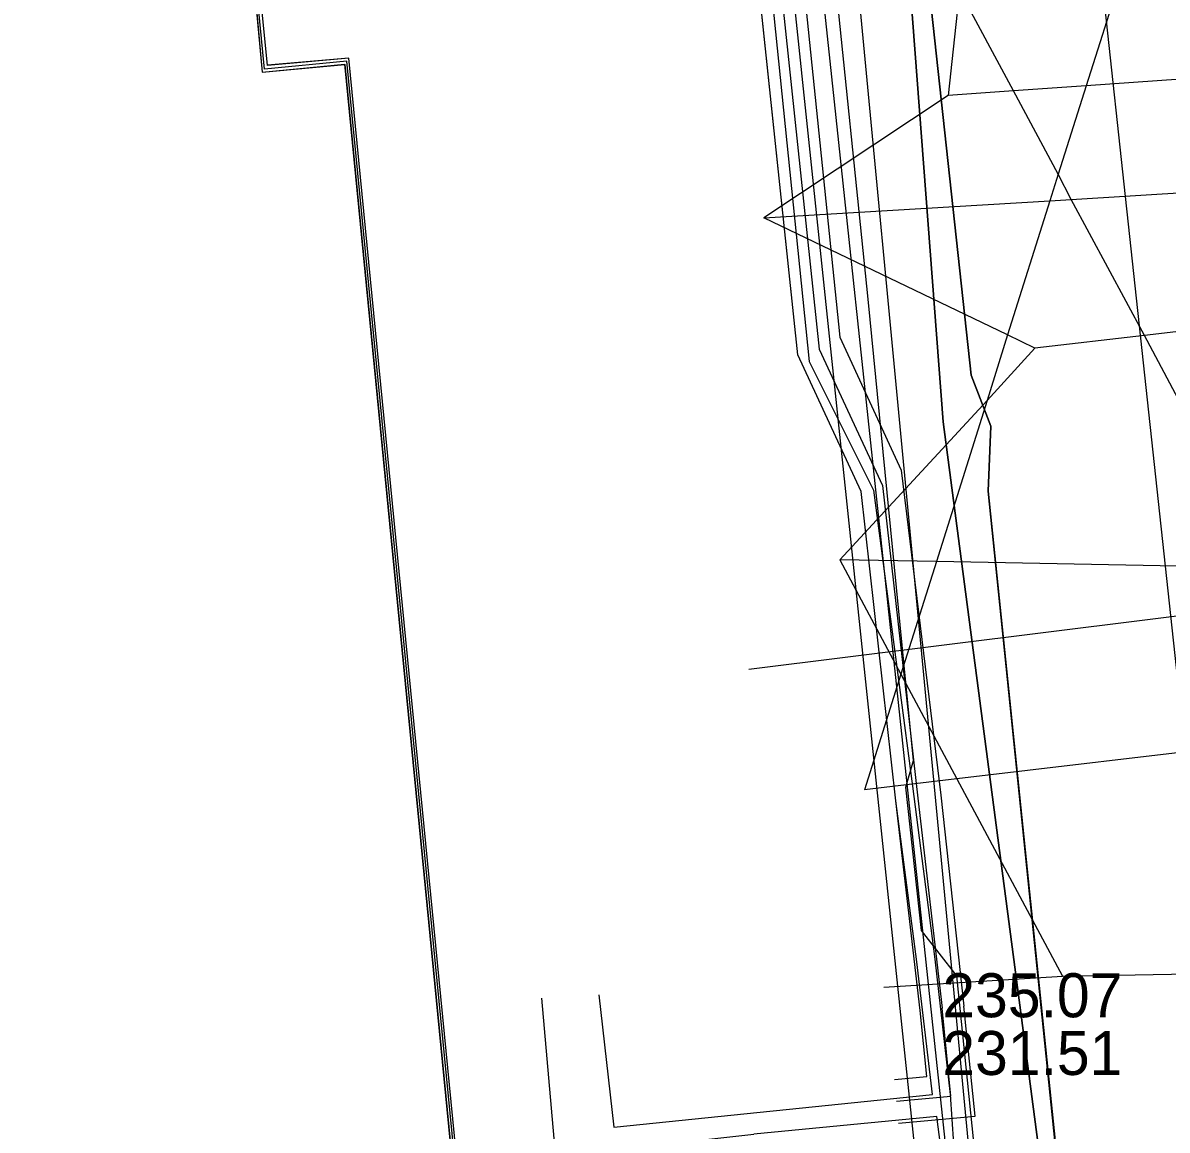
# Model space of a CAD drawing. Extents: x -600309 to -598967, y -1161267 to -1160292.
# Drawn here: x -599174.66 to -599153.86, y -1160375.17 to -1160355.04 of the extents above; entities that cross this region are included whole.
import ezdxf

# ---------------------------------------------------------------- set-up
doc = ezdxf.new("R2010")
doc.units = 0
for name, color, linetype in [('Vrstva 12', 7, 'Continuous'), ('Vrstva 13', 7, 'Continuous'), ('Vrstva 19', 7, 'Continuous'), ('Vrstva 25', 7, 'Continuous'), ('Vrstva 37', 7, 'Continuous'), ('Vrstva 42', 7, 'Continuous'), ('Vrstva 43', 7, 'Continuous'), ('Vrstva 44', 7, 'Continuous'), ('Vrstva 54', 7, 'Continuous'), ('Vrstva 55', 7, 'Continuous'), ('Vrstva 58', 7, 'Continuous')]:
    doc.layers.add(name, color=color, linetype=linetype)

msp = doc.modelspace()

# ---------------------------------------------------------------- linework, layer by layer
at = {"layer": 'Vrstva 12'}
for points in [[(-599153.99, -1160408.47), (-599157.68, -1160372.36), (-599158.32, -1160371.54), (-599158.61, -1160368.93), (-599158.47, -1160368.45), (-599159.29, -1160360.06), (-599162.28, -1160330.96)], [(-599153.93, -1160412.55), (-599160.14, -1160354.25), (-599162.13, -1160335.68)]]:
    msp.add_lwpolyline(points, dxfattribs=at)
at = {"layer": 'Vrstva 13'}
for points in [[(-599153.93, -1160412.55), (-599159.85, -1160350.41), (-599161.3, -1160330.15)], [(-599146.807, -1160364.97), (-599147.116, -1160365.004), (-599161.462, -1160366.795)]]:
    msp.add_lwpolyline(points, dxfattribs=at)
at = {"layer": 'Vrstva 19'}
msp.add_lwpolyline([(-599161.37, -1160296.53), (-599161.219, -1160297.811), (-599161.183, -1160298.11), (-599161.132, -1160298.549), (-599161.03, -1160299.41), (-599160.91, -1160300.03), (-599160.78, -1160301.22), (-599153.02, -1160372.98), (-599152.28, -1160379.75), (-599149.64, -1160404.58), (-599149.43, -1160406.48), (-599149.71, -1160406.51), (-599150.19, -1160407.05)], dxfattribs=at)
at = {"layer": 'Vrstva 25'}
msp.add_lwpolyline([(-599161.519, -1160412.108), (-599162.548, -1160401.643), (-599164.24, -1160401.81), (-599166.372, -1160380.114), (-599167.865, -1160380.261), (-599168.012, -1160378.768), (-599166.519, -1160378.621), (-599168.769, -1160355.732), (-599170.262, -1160355.878), (-599170.458, -1160353.888), (-599168.965, -1160353.741), (-599171.332, -1160329.657), (-599173.621, -1160329.882), (-599173.905, -1160326.996), (-599174.952, -1160327.099), (-599191.41, -1160310.481), (-599196.625, -1160310.005)], dxfattribs=at)
at = {"layer": 'Vrstva 37'}
for points in [[(-599102.859, -1160416.336), (-599121.041, -1160418.203), (-599139.921, -1160420.31), (-599140.867, -1160410.285), (-599141.632, -1160410.366), (-599151.529, -1160411.297), (-599151.586, -1160410.776), (-599161.505, -1160411.764), (-599162.502, -1160401.601), (-599164.191, -1160401.762), (-599166.321, -1160380.066), (-599167.815, -1160380.212), (-599167.954, -1160378.811), (-599166.478, -1160378.673), (-599168.73, -1160355.676), (-599170.21, -1160355.807), (-599170.4, -1160353.933), (-599168.915, -1160353.783), (-599171.289, -1160329.616), (-599173.567, -1160329.823), (-599173.861, -1160326.938), (-599174.931, -1160327.044), (-599191.391, -1160310.426), (-599196.903, -1160309.925)], [(-599196.898, -1160310.04), (-599191.438, -1160310.525), (-599174.967, -1160327.148), (-599173.955, -1160327.05), (-599173.662, -1160329.946), (-599171.369, -1160329.728), (-599169.022, -1160353.686), (-599170.498, -1160353.851), (-599170.308, -1160355.933), (-599168.806, -1160355.791), (-599166.577, -1160378.573)]]:
    msp.add_lwpolyline(points, dxfattribs=at)
at = {"layer": 'Vrstva 42'}
for points in [[(-599182.927, -1160292.347), (-599182.979, -1160295.664), (-599182.532, -1160298.066), (-599181.885, -1160298.979), (-599178.552, -1160300.235), (-599174.305, -1160301.679), (-599171.839, -1160303.223), (-599168.882, -1160304.884), (-599166.251, -1160310.037), (-599165.947, -1160311.02), (-599165.618, -1160312.081), (-599164.031, -1160325.499), (-599163.528, -1160326.757), (-599162.712, -1160332.751), (-599162.539, -1160334.71), (-599162.767, -1160336.576), (-599160.18, -1160360.967), (-599159.029, -1160363.449), (-599158.39, -1160369.131), (-599157.949, -1160372.951)], [(-599182.527, -1160292.347), (-599182.578, -1160295.63), (-599182.155, -1160297.906), (-599181.629, -1160298.648), (-599178.417, -1160299.858), (-599174.132, -1160301.315), (-599171.635, -1160302.879), (-599168.581, -1160304.594), (-599165.891, -1160309.861), (-599165.862, -1160309.919), (-599165.14, -1160312.043), (-599163.61, -1160325.235), (-599163.151, -1160326.456), (-599162.252, -1160332.693), (-599162.118, -1160334.895), (-599162.291, -1160336.61), (-599159.805, -1160360.748), (-599158.695, -1160363.171), (-599157.97, -1160369.08), (-599157.551, -1160372.911)], [(-599102.86, -1160416.34), (-599121.04, -1160418.2), (-599139.92, -1160420.31), (-599140.87, -1160410.28), (-599141.63, -1160410.37), (-599151.53, -1160411.3), (-599151.59, -1160410.78), (-599161.5, -1160411.76), (-599162.5, -1160401.6), (-599164.19, -1160401.76), (-599166.32, -1160380.07), (-599167.81, -1160380.21), (-599167.95, -1160378.81), (-599166.48, -1160378.67), (-599168.73, -1160355.68), (-599170.21, -1160355.81), (-599170.4, -1160353.93), (-599168.91, -1160353.78), (-599171.29, -1160329.62), (-599173.57, -1160329.82), (-599173.86, -1160326.94), (-599174.93, -1160327.04), (-599191.39, -1160310.43), (-599196.9, -1160309.93)], [(-599196.9, -1160310.04), (-599191.44, -1160310.52), (-599174.97, -1160327.15), (-599173.95, -1160327.05), (-599173.66, -1160329.95), (-599171.37, -1160329.73), (-599169.02, -1160353.69), (-599170.5, -1160353.85), (-599170.31, -1160355.93), (-599168.81, -1160355.79), (-599166.58, -1160378.57)], [(-599158.813, -1160374.245), (-599158.226, -1160374.19), (-599158.347, -1160372.991), (-599158.787, -1160369.179), (-599159.419, -1160363.558), (-599160.571, -1160361.075), (-599163.186, -1160336.286), (-599163.05, -1160335.352), (-599163.298, -1160335.131), (-599163.588, -1160335.158), (-599163.664, -1160335.065), (-599163.539, -1160334.953), (-599163.25, -1160334.927), (-599162.945, -1160334.636), (-599163.153, -1160332.809), (-599163.846, -1160327.125), (-599164.428, -1160325.546), (-599166.001, -1160312.162)], [(-599162.7, -1160314.95), (-599161.47, -1160325.74), (-599160.03, -1160339.49), (-599158.64, -1160352.96), (-599157.93, -1160362.29), (-599155.93, -1160377.51), (-599159.07, -1160378.15)], [(-599158.775, -1160374.643), (-599157.787, -1160374.55), (-599157.949, -1160372.951)], [(-599158.738, -1160375.042), (-599157.348, -1160374.912), (-599157.551, -1160372.911)]]:
    msp.add_lwpolyline(points, dxfattribs=at)
at = {"layer": 'Vrstva 43'}
for points in [[(-599155.93, -1160377.51), (-599157.93, -1160362.29), (-599158.64, -1160352.96), (-599160.03, -1160339.49), (-599161.47, -1160325.74), (-599162.7, -1160314.95), (-599168.03, -1160315.51), (-599167.97, -1160316.55), (-599168.755, -1160316.675)], [(-599158.05, -1160430.73), (-599158.81, -1160417.61), (-599159.23, -1160416.95), (-599158.63, -1160415.64), (-599157.11, -1160415.41), (-599152.47, -1160414.96), (-599151.97, -1160414.16), (-599151.8, -1160413), (-599152.44, -1160408.55), (-599153.41, -1160399.48), (-599154.49, -1160389.11), (-599155.38, -1160380.35), (-599157.11, -1160363.55), (-599157.06, -1160362.37), (-599157.42, -1160361.44), (-599158.95, -1160347.33), (-599159.88, -1160338.24), (-599161.7, -1160321.46), (-599161.99, -1160318)]]:
    msp.add_lwpolyline(points, dxfattribs=at)
at = {"layer": 'Vrstva 44'}
for points in [[(-599158.408, -1160372.11), (-599158.787, -1160369.179), (-599159.419, -1160363.558), (-599160.571, -1160361.075), (-599163.55, -1160332.854), (-599164.428, -1160325.546), (-599166.251, -1160310.037), (-599168.882, -1160304.884), (-599171.839, -1160303.223), (-599174.305, -1160301.679), (-599178.552, -1160300.235), (-599181.885, -1160298.979), (-599182.739, -1160298.298), (-599183.218, -1160295.613), (-599183.191, -1160292.347)], [(-599182.927, -1160292.347), (-599182.979, -1160295.664), (-599182.532, -1160298.065), (-599181.873, -1160298.859), (-599178.476, -1160300.096), (-599174.264, -1160301.503), (-599171.713, -1160303.05), (-599168.631, -1160304.814), (-599166.071, -1160309.951), (-599164.131, -1160325.762), (-599163.254, -1160332.878), (-599160.363, -1160361.196), (-599159.198, -1160363.53), (-599158.487, -1160368.913), (-599158.082, -1160372.061), (-599157.801, -1160374.519), (-599157.744, -1160375.416)], [(-599164.185, -1160372.706), (-599163.918, -1160375.114), (-599158.121, -1160374.519), (-599158.408, -1160372.11)], [(-599165.232, -1160372.769), (-599165.005, -1160375.318), (-599164.969, -1160375.639), (-599161.372, -1160375.241)], [(-599160.966, -1160431.324), (-599160.965, -1160431.324), (-599159.089, -1160430.289), (-599160.042, -1160418.613), (-599160.157, -1160415.846), (-599159.579, -1160414.841), (-599155.371, -1160414.3), (-599154.967, -1160413.675), (-599155.031, -1160412.063), (-599155.201, -1160410.027), (-599158.169, -1160381.298), (-599157.416, -1160379.788), (-599158.044, -1160374.917), (-599161.372, -1160375.241)]]:
    msp.add_lwpolyline(points, dxfattribs=at)
at = {"layer": 'Vrstva 54'}
for points in [[(-599154.08, -1160352.25), (-599155.33, -1160356.18)], [(-599157.63, -1160354.44), (-599157.84, -1160356.36)], [(-599156.65, -1160356.27), (-599157.63, -1160354.44)], [(-599155.33, -1160356.18), (-599156.65, -1160356.27)], [(-599155.33, -1160356.18), (-599155.84, -1160357.79)], [(-599153.61, -1160356.06), (-599155.33, -1160356.18)], [(-599157.84, -1160356.36), (-599161.19, -1160358.58)], [(-599156.65, -1160356.27), (-599157.84, -1160356.36)], [(-599155.84, -1160357.79), (-599156.65, -1160356.27)], [(-599155.84, -1160357.79), (-599155.99, -1160358.27)], [(-599155.6, -1160358.25), (-599155.84, -1160357.79)], [(-599161.19, -1160358.58), (-599155.99, -1160358.27)], [(-599155.99, -1160358.27), (-599156.76, -1160360.71)], [(-599155.99, -1160358.27), (-599155.6, -1160358.25)], [(-599155.6, -1160358.25), (-599153.36, -1160358.11)], [(-599154.27, -1160360.72), (-599155.6, -1160358.25)], [(-599156.76, -1160360.71), (-599161.19, -1160358.58)], [(-599156.76, -1160360.71), (-599157.13, -1160361.9)], [(-599156.26, -1160360.95), (-599156.76, -1160360.71)], [(-599154.27, -1160360.72), (-599156.26, -1160360.95)], [(-599153.13, -1160360.59), (-599154.27, -1160360.72)], [(-599152.88, -1160363.33), (-599154.27, -1160360.72)], [(-599156.26, -1160360.95), (-599157.13, -1160361.9)], [(-599157.13, -1160361.9), (-599159.81, -1160364.8)], [(-599157.13, -1160361.9), (-599158.05, -1160364.83)], [(-599158.05, -1160364.83), (-599159.81, -1160364.8)], [(-599159.81, -1160364.8), (-599158.7, -1160366.88)], [(-599158.05, -1160364.83), (-599158.7, -1160366.88)], [(-599152.73, -1160364.93), (-599158.05, -1160364.83)], [(-599158.7, -1160366.88), (-599159.36, -1160368.98)], [(-599158.7, -1160366.88), (-599157.68, -1160368.78)], [(-599152.44, -1160368.16), (-599157.68, -1160368.78)], [(-599157.68, -1160368.78), (-599159.36, -1160368.98)], [(-599157.68, -1160368.78), (-599155.76, -1160372.37)], [(-599155.76, -1160372.37), (-599148.17, -1160372.23)], [(-599159.01, -1160372.57), (-599155.76, -1160372.37)]]:
    msp.add_lwpolyline(points, dxfattribs=at)
at = {"layer": 'Vrstva 55'}
msp.add_lwpolyline([(-599158.51, -1160377.33), (-599158.39, -1160376.01), (-599165.74, -1160306.07), (-599165.37, -1160305.85), (-599165.58, -1160302.23), (-599172.6, -1160296.99), (-599172.09, -1160296.67)], dxfattribs=at)
at = {"layer": 'Vrstva 58'}
for points in [[(-599158.05, -1160430.73), (-599158.81, -1160417.61), (-599159.23, -1160416.95), (-599158.63, -1160415.64), (-599157.11, -1160415.41), (-599152.47, -1160414.96), (-599151.97, -1160414.16), (-599151.8, -1160413), (-599153.41, -1160399.48), (-599154.49, -1160389.11), (-599157.11, -1160363.55), (-599157.06, -1160362.37), (-599157.42, -1160361.44), (-599158.972, -1160347.12), (-599161.7, -1160321.46), (-599162.75, -1160310.95), (-599163.55, -1160306.49), (-599163.26, -1160304.33), (-599151.44, -1160302.71), (-599150.81, -1160302.86)], [(-599150.81, -1160302.86), (-599151.44, -1160302.71), (-599163.26, -1160304.33), (-599163.43, -1160305.32), (-599163.55, -1160306.49), (-599162.75, -1160310.95), (-599161.99, -1160318), (-599161.7, -1160321.46), (-599159.88, -1160338.24), (-599158.95, -1160347.33), (-599157.42, -1160361.44), (-599157.06, -1160362.37), (-599157.11, -1160363.55), (-599155.38, -1160380.35)]]:
    msp.add_lwpolyline(points, dxfattribs=at)

# ---------------------------------------------------------------- texts
at = {"layer": 'Vrstva 12'}
for s, p in [('235.07', (-599157.944, -1160373.115)), ('231.51', (-599157.944, -1160374.165))]:
    msp.add_text(s, height=0.8, dxfattribs=at).set_placement(p)

doc.saveas('drawing.dxf')
